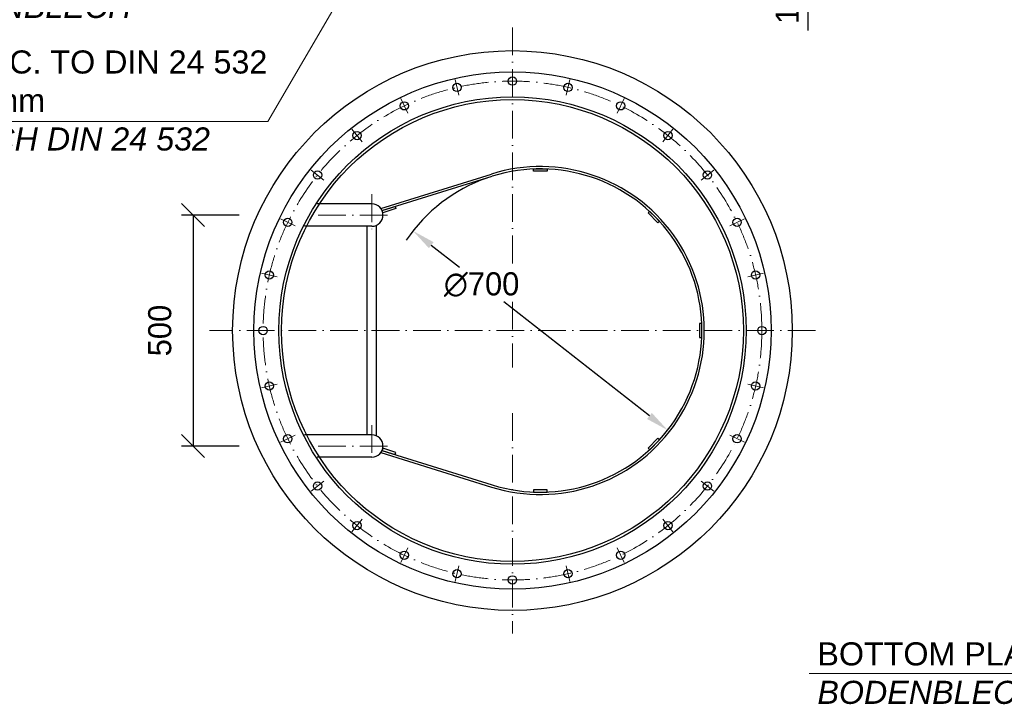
# Model space of a CAD drawing. Header units: millimetres. Extents: x -14064 to 10606674, y -83552 to 74051.
# Tile 581 of 656: x 35954 to 38086, y -50340 to -48858. Entities that reach past the tile are written whole.
import ezdxf

# ---------------------------------------------------------------- set-up
doc = ezdxf.new("R2010")
doc.units = ezdxf.units.MM
doc.linetypes.add('ACAD_ISO10W100', pattern=[18, 12, -3, 0, -3])
doc.layers.add('Bemaßung', color=7, linetype='Continuous', lineweight=9)
doc.layers.add('Beschriftung', color=7, linetype='Continuous', lineweight=9)
doc.styles.add('LBB3.5M1000', font='isocp.shx', dxfattribs={"height": 3.5})
doc.dimstyles.new('DIN', dxfattribs={"dimtxt": 2.5, "dimasz": 2.5, "dimexe": 1.25, "dimexo": 0.625, "dimtad": 1, "dimtih": 1, "dimdec": 4, "dimdsep": 46, "dimlunit": 6, "dimtxsty": 'Standard', "dimcen": 2.5, "dimadec": 0, "dimazin": 0, "dimtfac": 1, "dimtdec": 4, "dimtmove": 0, "dimatfit": 3, "dimfxl": 0, "dimtvp": 1, "dimtolj": 1, "dimtzin": 0, "dimarcsym": 0})

# ---------------------------------------------------------------- blocks, each defined once
blk = doc.blocks.new('*D452')
at = {"layer": 'Bemaßung', "color": 0, "lineweight": -2, "transparency": 16777216}
for p, q in [((36844.8, -49346.1), (36906, -49394)), ((37317.3, -49715.9), (37001.8, -49469))]:
    blk.add_line(p, q, dxfattribs=at)
blk.add_arc((37081.1, -49531), 350, 109.3479, 146.0493, dxfattribs=at)
at = {"layer": 'Bemaßung', "color": 0, "transparency": 16777216}
for points in [[(36849.9, -49339.6), (36839.7, -49352.7), (36805.4, -49315.3)], [(37322.5, -49709.3), (37312.2, -49722.4), (37356.7, -49746.7)]]:
    blk.add_solid(points, dxfattribs=at)
at = {"layer": 'DEFPOINTS', "color": 0, "transparency": 16777216}
for p in [(36805.4, -49315.3), (37356.7, -49746.7)]:
    blk.add_point(p, dxfattribs=at)
at = {"layer": 'Bemaßung', "color": 0, "transparency": 16777216, "insert": (36953.9, -49431.5), "char_height": 50, "attachment_point": 5}
blk.add_mtext('\\A1;∅700', dxfattribs=at)
blk = doc.blocks.new('_Oblique')
at = {"color": 0, "linetype": 'ByBlock', "lineweight": -2}
blk.add_line((-0.5, -0.5), (0.5, 0.5), dxfattribs=at)
blk = doc.blocks.new('*D453')
at = {"layer": 'Bemaßung', "color": 0, "lineweight": -2, "transparency": 16777216}
for p, q in [((37476.1, -48591.1), (37685.9, -48591.1)), ((37660.9, -48691.1), (37660.9, -48591.1)), ((37476.1, -48691.1), (37685.9, -48691.1)), ((37660.9, -48881.2), (37660.9, -48691.1))]:
    blk.add_line(p, q, dxfattribs=at)
at = {"layer": 'DEFPOINTS', "color": 0, "transparency": 16777216}
for p in [(37436.1, -48591.1), (37660.9, -48591.1), (37436.1, -48691.1)]:
    blk.add_point(p, dxfattribs=at)
at = {"layer": 'Bemaßung', "color": 0, "lineweight": -2, "transparency": 16777216, "xscale": 50, "yscale": 50, "zscale": 50}
for p, rotation in [((37660.9, -48591.1), 90), ((37660.9, -48691.1), 270)]:
    blk.add_blockref('_Oblique', p, dxfattribs=dict(at, rotation=rotation))
at = {"layer": 'Bemaßung', "color": 0, "transparency": 16777216, "insert": (37615.9, -48811.2), "char_height": 50, "attachment_point": 5, "rotation": 90}
blk.add_mtext('\\A1;100', dxfattribs=at)
blk = doc.blocks.new('*D413')
at = {"layer": 'Bemaßung', "color": 0, "lineweight": -2, "transparency": 16777216}
for p, q in [((36428.7, -49281), (36303.9, -49281)), ((36328.9, -49281), (36328.9, -49781)), ((36428.7, -49781), (36303.9, -49781))]:
    blk.add_line(p, q, dxfattribs=at)
at = {"layer": 'DEFPOINTS', "color": 0, "transparency": 16777216}
for p in [(36468.7, -49281), (36328.9, -49781), (36468.7, -49781)]:
    blk.add_point(p, dxfattribs=at)
at = {"layer": 'Bemaßung', "color": 0, "lineweight": -2, "transparency": 16777216, "xscale": 50, "yscale": 50, "zscale": 50}
for p, rotation in [((36328.9, -49281), 90), ((36328.9, -49781), 270)]:
    blk.add_blockref('_Oblique', p, dxfattribs=dict(at, rotation=rotation))
at = {"layer": 'Bemaßung', "color": 0, "transparency": 16777216, "insert": (36257.1, -49531), "char_height": 50, "attachment_point": 5, "rotation": 90}
blk.add_mtext('\\A1;500', dxfattribs=at)

msp = doc.modelspace()

# ---------------------------------------------------------------- linework, layer by layer
at = {"linetype": 'ACAD_ISO10W100', "lineweight": 18, "ltscale": 5}
for p, q in [((37020.73108, -48874.99034), (37020.73108, -49393.99229)), ((36896.69017, -48987.5316), (36904.44939, -49021.52693)), ((37144.77199, -48987.5316), (37137.01278, -49021.52693)), ((36778.86919, -49028.75895), (36793.99854, -49060.17535)), ((37262.59298, -49028.75895), (37247.46363, -49060.17535)), ((36673.17618, -49095.17027), (36694.917, -49122.4324)), ((37368.28599, -49095.17027), (37346.54516, -49122.4324)), ((36584.91102, -49183.43543), (36612.17315, -49205.17626)), ((37456.55115, -49183.43543), (37429.28902, -49205.17626)), ((36716.20812, -49236.06498), (36716.20812, -49325.9157)), ((36518.49969, -49289.12845), (36549.9161, -49304.25779)), ((36750.20712, -49280.99034), (36583.04442, -49280.99034)), ((37522.96248, -49289.12845), (37491.54607, -49304.25779)), ((36477.27235, -49406.94943), (36511.26767, -49414.70864)), ((37564.18982, -49406.94943), (37530.19449, -49414.70864)), ((37020.73108, -49468.99229), (37020.73108, -49611.32324)), ((37676.73108, -49530.99034), (36364.73108, -49530.99034)), ((36477.27235, -49655.03125), (36511.26767, -49647.27204)), ((37564.18982, -49655.03125), (37530.19449, -49647.27204)), ((37020.73108, -49710.08734), (37020.73108, -50186.99034)), ((36716.20812, -49736.06498), (36716.20812, -49825.9157)), ((36518.49969, -49772.85223), (36549.9161, -49757.72289)), ((37522.96248, -49772.85223), (37491.54607, -49757.72289)), ((36750.20712, -49780.99034), (36583.04442, -49780.99034)), ((36584.91102, -49878.54524), (36612.17315, -49856.80442)), ((37456.55115, -49878.54524), (37429.28902, -49856.80442)), ((36673.17618, -49966.81041), (36694.917, -49939.54827)), ((37368.28599, -49966.81041), (37346.54516, -49939.54827)), ((36778.86919, -50033.22173), (36793.99854, -50001.80532)), ((37262.59298, -50033.22173), (37247.46363, -50001.80532)), ((36896.69017, -50074.44907), (36904.44939, -50040.45375)), ((37144.77199, -50074.44907), (37137.01278, -50040.45375))]:
    msp.add_line(p, q, dxfattribs=at)
for p, q in [((36735.6409, -49266.85888), (36975.35473, -49192.09212)), ((36738.14234, -49271.21969), (36976.96666, -49196.82694)), ((36716.05712, -49256.84034), (36597.91626, -49256.84034)), ((36716.05712, -49305.14034), (36569.97218, -49305.14034)), ((36706.05712, -49756.84034), (36706.05712, -49305.14034)), ((36726.05712, -49759.00802), (36726.05712, -49302.97266)), ((36716.05712, -49756.84034), (36569.97218, -49756.84034)), ((36716.05712, -49805.14034), (36597.91626, -49805.14034)), ((36735.6409, -49795.12179), (36975.35473, -49869.88856)), ((36738.14234, -49790.76099), (36976.96666, -49865.15374))]:
    msp.add_line(p, q)
for points in [[(37066.05712, -49180.99034), (37096.05712, -49180.99034), (37096.05712, -49185.99034), (37066.05712, -49185.99034)], [(36738.2921, -49271.17304), (36766.93464, -49262.25086), (36768.42167, -49267.02461), (36739.77913, -49275.94679)], [(37339.1511, -49294.10957), (37317.93789, -49272.89636), (37314.40236, -49276.4319), (37335.61556, -49297.6451)], [(37431.05712, -49545.99034), (37431.05712, -49515.99034), (37426.05712, -49515.99034), (37426.05712, -49545.99034)], [(37317.93789, -49789.08431), (37339.1511, -49767.87111), (37335.61556, -49764.33558), (37314.40236, -49785.54878)], [(36738.29159, -49790.80926), (36766.93417, -49799.7313), (36768.42117, -49794.95754), (36739.7786, -49786.0355)], [(37066.05712, -49880.99034), (37096.05712, -49880.99034), (37096.05712, -49875.99034), (37066.05712, -49875.99034)]]:
    msp.add_lwpolyline(points, close=True)
for centre, radius in [((37020.73108, -49530.99034), 606), ((37020.73108, -49530.99034), 560), ((36900.56978, -49004.52927), 9), ((37020.73108, -48990.99034), 9), ((37140.89239, -49004.52927), 9), ((37020.73108, -49530.99034), 506), ((37020.73108, -49530.99034), 500), ((36786.43387, -49044.46715), 9), ((37255.0283, -49044.46715), 9), ((36684.04659, -49108.80134), 9), ((37357.41558, -49108.80134), 9), ((36598.54208, -49194.30584), 9), ((37442.92008, -49194.30584), 9), ((36534.2079, -49296.69312), 9), ((37507.25427, -49296.69312), 9), ((36494.27001, -49410.82903), 9), ((37547.19216, -49410.82903), 9), ((36480.73108, -49530.99034), 9), ((37560.73108, -49530.99034), 9), ((36494.27001, -49651.15164), 9), ((37547.19216, -49651.15164), 9), ((36534.2079, -49765.28756), 9), ((37507.25427, -49765.28756), 9), ((36598.54208, -49867.67483), 9), ((37442.92008, -49867.67483), 9), ((36684.04659, -49953.17934), 9), ((37357.41558, -49953.17934), 9), ((36786.43387, -50017.51353), 9), ((37255.0283, -50017.51353), 9), ((36900.56978, -50057.45141), 9), ((37020.73108, -50070.99034), 9), ((37140.89239, -50057.45141), 9)]:
    msp.add_circle(centre, radius)
msp.add_circle((37020.73108, -49530.99034), 540, dxfattribs=at)
for centre, radius, start, end in [((37081.05712, -49530.99034), 355, 252.67729479, 107.32270521), ((37081.05712, -49530.99034), 350, 252.69841378, 107.30158622), ((36716.05712, -49280.99034), 24.15, 270, 90), ((36716.05712, -49780.99034), 24.15, 270, 90)]:
    msp.add_arc(centre, radius, start, end)
at = {"layer": 'Beschriftung'}
for p, q in [((36490.69935, -49078.44182), (36709.59382, -48704.07817)), ((35515.35909, -49078.44182), (36490.69935, -49078.44182)), ((37663.50856, -50273.33095), (38227.57548, -50273.33095))]:
    msp.add_line(p, q, dxfattribs=at)

# ---------------------------------------------------------------- texts
at = {"layer": 'Beschriftung', "char_height": 50, "attachment_point": 1, "style": 'LBB3.5M1000'}
for s, insert, width in [('\\pi75.491;{\\fArial|b0|i0|c0|p34;TOP PLATE\\P\\pi3.3734;\\fArial|b0|i1|c0|p34;DECKENBLECH}', (35668.03499, -48720.86469), 529.8709739), ('{\\fArial|b0|i0|c0|p34;LADDER ACC. TO DIN 24 532\\PØ48,3 x 3,6mm\\P\\fArial|b0|i1|c0|p34;LEITER NACH DIN 24 532}', (35531.14545, -48924.50726), 988.2264508), ('{\\fArial|b0|i0|c0|p34;BOTTOM PLATE\\P\\fArial|b0|i1|c0|p34;BODENBLECH}', (37681.02638, -50206.04185), 543.3098541)]:
    msp.add_mtext(s, dxfattribs=dict(at, insert=insert, width=width))

# ---------------------------------------------------------------- dimensions: what is measured, and where the dimension line sits
at = {"layer": 'Bemaßung'}
for base, p1, p2, override, picture, middle in [((37660.87214, -48591.05169), (37436.05712, -48691.05169), (37436.05712, -48591.05169), {"dimscale": 20, "dimexo": 2, "dimgap": 1, "dimdec": 2, "dimblk1": 'Oblique', "dimblk2": 'Oblique', "dimsah": 1, "dimtdec": 2, "dimtmove": 1}, '*D453', (37646.18349, -48811.15928)), ((36328.85212, -49780.99034), (36468.7021, -49280.99034), (36468.7021, -49780.99034), {"dimscale": 20, "dimexo": 2, "dimgap": 1, "dimdec": 2, "dimblk1": 'Oblique', "dimblk2": 'Oblique', "dimsah": 1, "dimtdec": 2, "dimtmove": 2}, '*D413', (36257.05398, -49530.99034))]:
    dim = msp.add_linear_dim(base=base, p1=p1, p2=p2, angle=90, dimstyle='DIN', override=override, dxfattribs=at)
    dim.commit()
    dim.dimension.update_dxf_attribs({"geometry": picture, "text_midpoint": middle, "dimtype": 160})
dim = msp.add_diameter_dim_2p(p1=(37356.69802, -49746.68015), p2=(36805.41623, -49315.30052), dimstyle='DIN', override={"dimscale": 20, "dimdec": 2, "dimtdec": 2, "dimtmove": 2}, dxfattribs=at)
dim.commit()
dim.dimension.update_dxf_attribs({"geometry": '*D452', "text_midpoint": (36953.90354, -49431.49229), "dimtype": 163})

doc.saveas('drawing.dxf')
